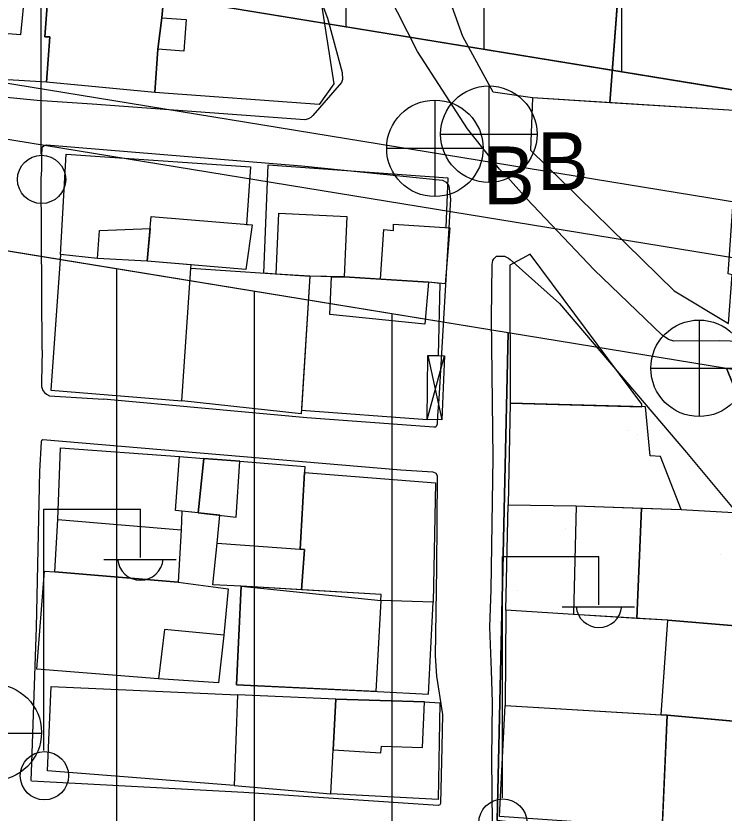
# Model space of a CAD drawing. Extents: x 417997 to 421451, y 4451742 to 4455216.
# Drawn here: x 419288.8 to 419340.2, y 4453172.5 to 4453230.3 of the extents above; entities that cross this region are included whole.
import ezdxf

# ---------------------------------------------------------------- set-up
doc = ezdxf.new("R2010")
doc.units = 0
for name, color, linetype in [('ADA', 7, 'Continuous'), ('ADAKENARI', 7, 'Continuous'), ('B_Mesken', 7, 'Continuous'), ('B_Sundurma', 7, 'Continuous'), ('B_Teras', 7, 'Continuous'), ('Default', 7, 'Continuous'), ('KALDIRIM', 7, 'Continuous'), ('PL_AYA_PARK_DINLENME', 7, 'Continuous'), ('PL_KON_MEV_350', 7, 'Continuous'), ('S_Elektrik_Diregi', 7, 'Continuous'), ('S_Rogar_Kapagi', 7, 'Continuous'), ('S_Rogar_Kapagi_Buski', 7, 'Continuous'), ('TR_ORTAYOGUNKONUT', 7, 'Continuous'), ('TR_PARKALANI', 7, 'Continuous'), ('Yol_Sose', 7, 'Continuous')]:
    doc.layers.add(name, color=color, linetype=linetype)

# ---------------------------------------------------------------- blocks, each defined once
blk = doc.blocks.new('POINT_DISPLAY')
at = {"layer": 'Default'}
blk.add_line((0, 0), (0, 0), dxfattribs=at)

msp = doc.modelspace()

# ---------------------------------------------------------------- linework, layer by layer
at = {"layer": 'ADA'}
msp.add_line((419324.529, 4453207.319), (419323.725, 4453171.911), dxfattribs=at)
msp.add_line((419324.529, 4453207.319), (419323.725, 4453171.911), dxfattribs=at)
at = {"layer": 'ADAKENARI'}
for p, q in [((419538.425, 4453192.648), (419256.318, 4453238.725)), ((419538.425, 4453192.648), (419256.318, 4453238.725)), ((419238.503, 4453221.37), (419324.529, 4453207.319)), ((419238.503, 4453221.37), (419324.529, 4453207.319)), ((419324.529, 4453207.319), (419340.372, 4453204.731)), ((419324.529, 4453207.319), (419340.372, 4453204.731))]:
    msp.add_line(p, q, dxfattribs=at)
at = {"layer": 'B_Mesken'}
for points in [[(419291.145, 4453232.047), (419290.895, 4453228.767), (419291.268, 4453228.773), (419291.019, 4453225.493), (419282.967, 4453225.966), (419283.083, 4453229.398), (419283.811, 4453238.203), (419291.956, 4453237.638), (419291.475, 4453232.031)], [(419326.291, 4453224.344), (419323.449, 4453224.757), (419321.233, 4453228.787), (419318.584, 4453236.232), (419318.704, 4453237.637), (419332.804, 4453235.792), (419331.9, 4453223.995)], [(419332.76, 4453235.208), (419342.211, 4453234.407), (419341.317, 4453223.409), (419331.9, 4453223.995)], [(419291.612, 4453233.622), (419299.661, 4453233.112), (419299.408, 4453230.153), (419299.117, 4453227.872), (419298.887, 4453224.734), (419291.019, 4453225.493), (419291.268, 4453228.773), (419290.895, 4453228.767), (419291.145, 4453232.047), (419291.475, 4453232.031)], [(419299.408, 4453230.153), (419299.661, 4453233.112), (419304.386, 4453232.747), (419304.294, 4453231.541), (419311.016, 4453230.956), (419311.889, 4453225.353), (419310.824, 4453223.868), (419298.883, 4453224.734), (419299.117, 4453227.872)], [(419326.291, 4453224.344), (419326.151, 4453220.559), (419336.579, 4453210.348), (419340.515, 4453207.975), (419340.787, 4453211.515), (419340.49, 4453211.572), (419341.317, 4453223.409)], [(419294.738, 4453212.693), (419292.038, 4453212.98), (419292.446, 4453220.27), (419305.84, 4453219.344), (419305.548, 4453215.161), (419305.951, 4453215.127), (419305.484, 4453211.904), (419298.336, 4453212.503)], [(419306.796, 4453211.626), (419307.126, 4453219.494), (419320.158, 4453218.539), (419320.005, 4453214.94), (419320.287, 4453214.921), (419319.949, 4453210.84), (419318.74, 4453210.964), (419315.268, 4453211.186), (419312.64, 4453211.354), (419311.722, 4453211.37), (419310.135, 4453211.397), (419310.135, 4453211.397), (419307.703, 4453211.563)], [(419301.51, 4453211.988), (419301.533, 4453212.235), (419298.336, 4453212.503), (419294.738, 4453212.693), (419292.038, 4453212.98), (419291.354, 4453203.14), (419300.86, 4453202.364)], [(419334.239, 4453201.931), (419334.24, 4453202.121), (419326.126, 4453213.013), (419324.653, 4453212.217), (419324.679, 4453202.205)], [(419300.86, 4453202.364), (419301.51, 4453211.988), (419310.135, 4453211.397), (419309.518, 4453201.421)], [(419319.598, 4453210.876), (419318.74, 4453210.964), (419315.268, 4453211.186), (419312.64, 4453211.354), (419311.722, 4453211.37), (419310.135, 4453211.397), (419309.534, 4453201.686), (419318.658, 4453201.019), (419318.706, 4453205.652), (419319.469, 4453205.65)], [(419337.083, 4453194.478), (419335.596, 4453198.312), (419334.838, 4453198.375), (419334.487, 4453201.924), (419324.679, 4453202.205), (419324.533, 4453194.814), (419329.417, 4453194.75)], [(419291.848, 4453193.752), (419292.043, 4453198.95), (419300.683, 4453198.333), (419302.441, 4453198.185), (419302.042, 4453194.247), (419300.845, 4453194.355), (419300.81, 4453193.003), (419300.577, 4453189.213), (419291.627, 4453189.952)], [(419305.048, 4453197.978), (419309.766, 4453197.604), (419309.427, 4453191.595), (419309.753, 4453191.57), (419309.524, 4453188.648), (419305.15, 4453188.904), (419303.103, 4453189.013), (419303.406, 4453192.043), (419303.614, 4453194.066), (419302.042, 4453194.247), (419302.441, 4453198.185)], [(419309.741, 4453197.162), (419319.269, 4453196.425), (419319.087, 4453187.754), (419315.293, 4453187.868), (419315.31, 4453188.31), (419309.524, 4453188.648), (419309.753, 4453191.57), (419309.427, 4453191.595)], [(419334.203, 4453194.58), (419333.873, 4453186.575), (419329.262, 4453186.859), (419324.366, 4453187.184), (419324.533, 4453194.814), (419329.417, 4453194.75)], [(419337.083, 4453194.478), (419340.875, 4453194.27), (419345.364, 4453185.675), (419336.129, 4453186.437), (419333.873, 4453186.575), (419334.203, 4453194.58)], [(419303.907, 4453185.351), (419303.517, 4453181.895), (419299.163, 4453182.203), (419290.327, 4453182.888), (419290.873, 4453190.013), (419291.627, 4453189.952), (419300.577, 4453189.213), (419304.223, 4453188.726)], [(419315.31, 4453188.31), (419305.15, 4453188.904), (419304.817, 4453181.768), (419315.039, 4453181.27), (419318.738, 4453181.07), (419319.087, 4453187.754), (419315.293, 4453187.868)], [(419336.129, 4453186.437), (419329.262, 4453186.859), (419324.366, 4453187.184), (419324.313, 4453180.254), (419335.639, 4453179.57)], [(419336.069, 4453179.544), (419335.639, 4453179.57), (419336.129, 4453186.437), (419345.364, 4453185.675), (419347.607, 4453178.673), (419347.281, 4453178.532)], [(419291.109, 4453175.522), (419291.368, 4453181.625), (419304.889, 4453181.041), (419304.639, 4453174.464)], [(419312.032, 4453180.708), (419304.889, 4453181.041), (419304.639, 4453174.464), (419311.657, 4453173.849), (419311.835, 4453177.038)], [(419318.455, 4453180.521), (419319.569, 4453180.454), (419319.445, 4453173.446), (419311.657, 4453173.849), (419311.835, 4453177.038), (419312.032, 4453180.708), (419318.455, 4453180.521)], [(419324.313, 4453180.254), (419336.069, 4453179.544), (419335.705, 4453171.376), (419323.896, 4453172.196)], [(419336.069, 4453179.544), (419347.28, 4453178.542), (419347.597, 4453170.853), (419335.722, 4453171.768)]]:
    msp.add_lwpolyline(points, close=True, dxfattribs=at)
at = {"layer": 'B_Sundurma'}
for p, q in [((419318.658, 4453201.019), (419319.918, 4453205.637)), ((419318.706, 4453205.652), (419319.706, 4453200.992))]:
    msp.add_line(p, q, dxfattribs=at)
msp.add_lwpolyline([(419318.658, 4453201.019), (419318.706, 4453205.652), (419319.469, 4453205.65), (419319.918, 4453205.637), (419319.706, 4453200.992)], close=True, dxfattribs=at)
at = {"layer": 'B_Teras'}
for points in [[(419283.083, 4453229.398), (419283.811, 4453238.203), (419291.956, 4453237.638), (419291.475, 4453232.031), (419289.444, 4453232.127), (419289.141, 4453228.923)], [(419299.408, 4453230.153), (419301.17, 4453230.042), (419300.996, 4453227.744), (419299.117, 4453227.872)], [(419298.336, 4453212.503), (419298.628, 4453215.747), (419305.951, 4453215.127), (419305.484, 4453211.904)], [(419310.135, 4453211.397), (419307.703, 4453211.563), (419307.879, 4453215.983), (419312.818, 4453215.728), (419312.64, 4453211.354)], [(419318.74, 4453210.964), (419315.268, 4453211.186), (419315.496, 4453214.784), (419316.208, 4453214.712), (419316.213, 4453215.189), (419320.287, 4453214.921), (419319.949, 4453210.84)], [(419298.336, 4453212.503), (419294.738, 4453212.693), (419294.864, 4453214.712), (419298.548, 4453214.864)], [(419311.587, 4453208.627), (419311.722, 4453211.37), (419312.64, 4453211.354), (419318.74, 4453210.964), (419318.487, 4453207.931)], [(419300.38, 4453194.397), (419300.683, 4453198.333), (419302.441, 4453198.185), (419302.042, 4453194.247)], [(419304.8, 4453193.93), (419305.048, 4453197.978), (419302.441, 4453198.185), (419302.042, 4453194.247)], [(419329.461, 4453194.749), (419329.262, 4453186.859), (419324.366, 4453187.184), (419324.533, 4453194.814), (419329.417, 4453194.75)], [(419291.627, 4453189.952), (419291.848, 4453193.752), (419300.81, 4453193.003), (419300.577, 4453189.213)], [(419309.524, 4453188.648), (419305.15, 4453188.904), (419303.103, 4453189.013), (419303.406, 4453192.043), (419309.753, 4453191.57)], [(419291.627, 4453189.952), (419300.577, 4453189.213), (419304.223, 4453188.726), (419303.907, 4453185.351), (419299.584, 4453185.771), (419299.163, 4453182.203), (419290.327, 4453182.888), (419290.873, 4453190.013)], [(419314.934, 4453181.275), (419304.817, 4453181.768), (419305.15, 4453188.904), (419315.293, 4453187.868)], [(419318.455, 4453180.521), (419312.032, 4453180.708), (419311.835, 4453177.038), (419315.302, 4453176.827), (419315.348, 4453177.311), (419318.318, 4453177.216)]]:
    msp.add_lwpolyline(points, close=True, dxfattribs=at)
at = {"layer": 'KALDIRIM'}
for p, q in [((419240.438, 4453233.213), (419361.105, 4453213.504)), ((419240.438, 4453233.213), (419361.105, 4453213.504)), ((419245.714, 4453228.298), (419360.033, 4453209.626)), ((419245.714, 4453228.298), (419360.033, 4453209.626))]:
    msp.add_line(p, q, dxfattribs=at)
at = {"layer": 'PL_AYA_PARK_DINLENME'}
msp.add_lwpolyline([(419323.725, 4453171.911), (419324.529, 4453207.319), (419340.372, 4453204.731), (419355.2, 4453168.073)], close=True, dxfattribs=at)
msp.add_lwpolyline([(419323.725, 4453171.911), (419324.529, 4453207.319), (419340.372, 4453204.731), (419355.2, 4453168.073)], close=True, dxfattribs=at)
at = {"layer": 'PL_KON_MEV_350'}
for points in [[(419660.82, 4453311.511), (419569.02, 4453203.864), (419566.405, 4453201.13), (419563.496, 4453198.712), (419560.331, 4453196.641), (419556.951, 4453194.943), (419553.4, 4453193.641), (419549.723, 4453192.751), (419545.969, 4453192.286), (419542.186, 4453192.252), (419538.425, 4453192.648), (419256.318, 4453238.725)], [(419238.503, 4453221.37), (419324.529, 4453207.319), (419323.725, 4453171.911), (419355.2, 4453168.073), (419340.372, 4453204.731), (419516.46, 4453175.97)]]:
    msp.add_lwpolyline(points, dxfattribs=at)
at = {"layer": 'S_Elektrik_Diregi'}
for p, q in [((419290.635, 4453220.264), (419290.635, 4453237.764)), ((419290.838, 4453176.994), (419290.838, 4453194.494)), ((419290.838, 4453194.494), (419297.838, 4453194.494)), ((419297.838, 4453190.994), (419297.838, 4453194.494)), ((419295.178, 4453190.854), (419300.428, 4453190.854)), ((419324.115, 4453173.564), (419324.115, 4453191.064)), ((419324.115, 4453191.064), (419331.115, 4453191.064)), ((419331.115, 4453187.564), (419331.115, 4453191.064)), ((419328.455, 4453187.424), (419333.705, 4453187.424))]:
    msp.add_line(p, q, dxfattribs=at)
for centre in [(419290.671, 4453218.429), (419290.874, 4453175.159), (419324.151, 4453171.728)]:
    msp.add_circle(centre, 1.75, dxfattribs=at)
for centre in [(419297.839, 4453191.007), (419331.116, 4453187.577)]:
    msp.add_arc(centre, 1.658, 184.83843, 355.14641, dxfattribs=at)
at = {"layer": 'S_Rogar_Kapagi'}
msp.add_line((419283.649, 4453178.247), (419290.649, 4453178.247), dxfattribs=at)
msp.add_circle((419287.166, 4453178.31), 3.5, dxfattribs=at)
at = {"layer": 'S_Rogar_Kapagi_Buski'}
for p, q in [((419323.124, 4453225.214), (419323.124, 4453218.214)), ((419319.214, 4453224.184), (419319.214, 4453217.184)), ((419319.624, 4453221.714), (419326.624, 4453221.714)), ((419315.714, 4453220.684), (419322.714, 4453220.684)), ((419338.384, 4453208.224), (419338.384, 4453201.224)), ((419334.884, 4453204.724), (419341.884, 4453204.724))]:
    msp.add_line(p, q, dxfattribs=at)
for centre in [(419323.124, 4453221.714), (419319.214, 4453220.684), (419338.384, 4453204.724)]:
    msp.add_circle(centre, 3.5, dxfattribs=at)
at = {"layer": 'TR_ORTAYOGUNKONUT'}
for p, q in [((419312.78, 4453229.503), (419312.78, 4453263.509)), ((419312.78, 4453229.503), (419312.78, 4453263.509)), ((419322.78, 4453227.87), (419322.78, 4453261.065)), ((419322.78, 4453227.87), (419322.78, 4453261.065)), ((419332.78, 4453226.236), (419332.78, 4453258.62)), ((419332.78, 4453226.236), (419332.78, 4453258.62)), ((419296.12, 4453063.376), (419296.12, 4453211.959)), ((419296.12, 4453063.376), (419296.12, 4453211.959)), ((419306.12, 4453063.579), (419306.12, 4453210.326)), ((419306.12, 4453063.579), (419306.12, 4453210.326)), ((419316.12, 4453063.46), (419316.12, 4453208.692)), ((419316.12, 4453063.46), (419316.12, 4453208.692))]:
    msp.add_line(p, q, dxfattribs=at)
at = {"layer": 'Yol_Sose'}
for points in [[(419305.384, 4453253.759), (419306.57, 4453245.064), (419307.196, 4453241.364), (419307.709, 4453238.593), (419308.073, 4453237.047), (419308.429, 4453235.95), (419308.682, 4453235.296), (419309.024, 4453234.612), (419309.242, 4453234.235), (419309.466, 4453233.867), (419309.764, 4453233.438), (419310.596, 4453232.157), (419310.79, 4453231.809), (419311.428, 4453230.138), (419312.483, 4453226.175), (419312.504, 4453225.675), (419312.438, 4453225.468), (419310.345, 4453223.062), (419310.201, 4453222.917), (419310.034, 4453222.832), (419309.767, 4453222.75), (419294.332, 4453223.889), (419290.353, 4453224.152)], [(419290.353, 4453224.152), (419272.053, 4453225.939), (419271.497, 4453226.028), (419271.285, 4453226.199), (419271.292, 4453226.235), (419274.786, 4453236.893)], [(419397.295, 4453216.321), (419394.821, 4453205.727), (419394.149, 4453203.183), (419393.981, 4453202.774), (419393.838, 4453202.505), (419393.682, 4453202.384), (419393.551, 4453202.333), (419393.408, 4453202.316), (419387.768, 4453203.077), (419375.791, 4453204.264), (419366.573, 4453205.186), (419353.921, 4453206.255), (419339.899, 4453206.706), (419336.559, 4453206.695), (419336.162, 4453206.814), (419335.712, 4453207.133), (419330.761, 4453211.877), (419325.888, 4453217.03), (419324.301, 4453218.781), (419323.896, 4453219.165), (419321.583, 4453222.108), (419317.953, 4453227.72), (419315.044, 4453233.445)], [(419290.702, 4453206.051), (419290.651, 4453218.499), (419290.694, 4453219.128), (419290.698, 4453220.085), (419290.699, 4453220.099), (419290.722, 4453220.766), (419290.856, 4453220.894), (419291.02, 4453220.947), (419309.535, 4453219.41), (419319.759, 4453218.369), (419320.023, 4453218.218), (419320.161, 4453218.052), (419320.218, 4453217.947), (419320.338, 4453216.995), (419319.502, 4453202.508), (419319.413, 4453201.282)], [(419343.935, 4453170.367), (419333.038, 4453170.755), (419323.69, 4453171.387), (419323.459, 4453171.477), (419323.403, 4453171.591), (419323.386, 4453171.665), (419323.337, 4453176.387), (419323.393, 4453180.493), (419323.329, 4453182.792), (419323.206, 4453185.935), (419323.29, 4453188.673), (419323.444, 4453198.233), (419323.316, 4453208.357), (419323.361, 4453212.266), (419323.423, 4453212.537), (419323.487, 4453212.665), (419323.578, 4453212.769), (419323.685, 4453212.853), (419324.253, 4453212.859), (419324.55, 4453212.72), (419324.675, 4453212.624), (419328.254, 4453209.434)], [(419328.254, 4453209.434), (419337.478, 4453198.616)], [(419290.702, 4453206.051), (419290.659, 4453203.745), (419290.661, 4453203.401), (419290.768, 4453203.123), (419290.879, 4453202.96), (419291.017, 4453202.849), (419291.256, 4453202.737), (419295.163, 4453202.48)], [(419319.413, 4453201.282), (419319.387, 4453200.651), (419319.278, 4453200.48), (419319.254, 4453200.464), (419319.138, 4453200.444), (419309.918, 4453201.127), (419295.163, 4453202.48)], [(419290.554, 4453197.261), (419290.653, 4453199.398), (419290.698, 4453199.514), (419290.77, 4453199.555), (419316.753, 4453197.361), (419319.073, 4453197.204), (419319.273, 4453197.117), (419319.374, 4453196.941), (419319.376, 4453196.913), (419319.322, 4453190.233), (419319.238, 4453183.868)], [(419337.478, 4453198.616), (419341.214, 4453194.123)], [(419289.966, 4453176.087), (419290.3, 4453185.913), (419290.554, 4453197.261)], [(419319.238, 4453183.868), (419319.333, 4453182.396), (419319.775, 4453179.598), (419319.72, 4453177.238), (419319.625, 4453173.158), (419319.567, 4453173.061), (419319.457, 4453172.995), (419305.349, 4453173.936), (419289.932, 4453174.771), (419289.908, 4453174.81), (419289.966, 4453176.087)]]:
    msp.add_lwpolyline(points, dxfattribs=at)

# ---------------------------------------------------------------- block references
at = {"layer": 'TR_PARKALANI', "xscale": 0.1, "yscale": 0.10000000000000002}
for p in [(419333.287, 4453200.222), (419333.287, 4453200.222), (419333.925, 4453199.947), (419333.925, 4453199.947), (419328.725, 4453193.073), (419328.725, 4453193.073), (419339.948, 4453191.242), (419339.948, 4453191.242), (419325.176, 4453188.637), (419325.176, 4453188.637), (419331.836, 4453179.657), (419331.836, 4453179.657), (419325.252, 4453173.377), (419325.252, 4453173.377)]:
    msp.add_blockref('POINT_DISPLAY', p, dxfattribs=at)

# ---------------------------------------------------------------- texts
at = {"layer": 'S_Rogar_Kapagi_Buski'}
for p in [(419326.624, 4453217.65), (419322.714, 4453216.62)]:
    msp.add_text('B', height=4.2, dxfattribs=at).set_placement(p)

doc.saveas('drawing.dxf')
